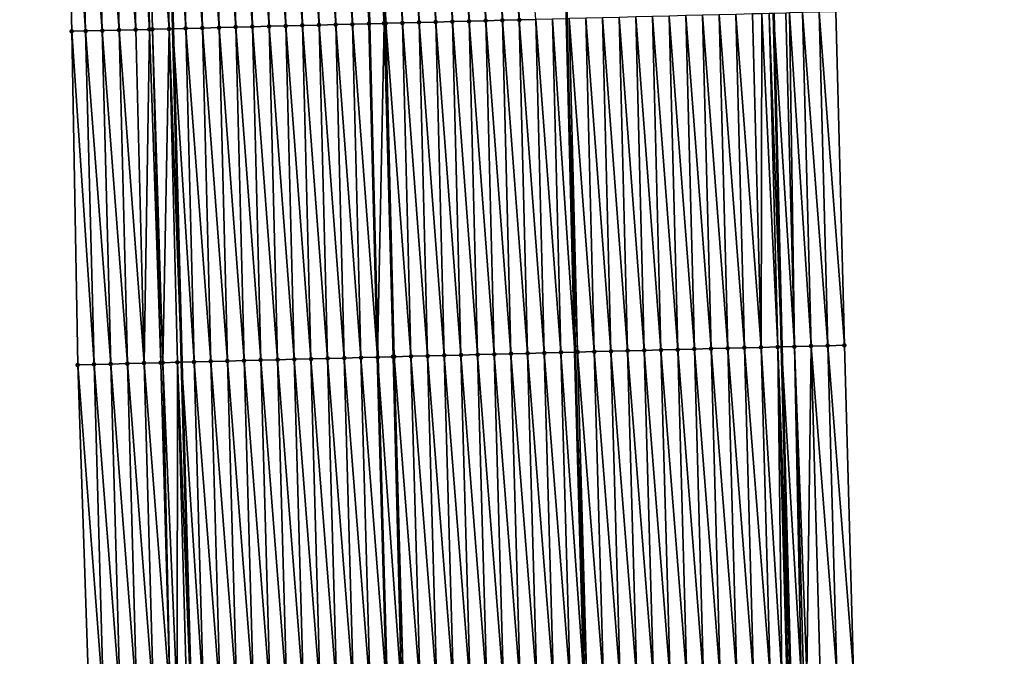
# Model space of a CAD drawing. Header units: feet. Extents: x 2010743 to 2022806, y 818705 to 837694.
# Tile 288 of 531: x 2011480 to 2011539, y 828096 to 828134. Entities that reach past the tile are written whole.
import ezdxf

# ---------------------------------------------------------------- set-up
doc = ezdxf.new("R2010")
doc.units = ezdxf.units.FT
doc.header["$MEASUREMENT"] = 0
for name, color, linetype, lineweight in [('EP_Travel Lane', 172, 'Continuous', 53), ('Road Shots', 141, 'Continuous', 100), ('STRIPING', 60, 'Continuous', 53)]:
    doc.layers.add(name, color=color, linetype=linetype, lineweight=lineweight)
doc.layers.add('I-77-MM17-21_NB-Surface-Border', color=7, linetype='Continuous')
doc.layers.add('I-77-MM17-21_NB-Surface-TIN', color=7, linetype='Continuous')

msp = doc.modelspace()

# ---------------------------------------------------------------- linework, layer by layer
at = {"layer": 'EP_Travel Lane'}
for points in [[(2011486.258, 828373.665, 312.894), (2011486.466, 828353.667, 312.74), (2011486.673, 828333.668, 312.577), (2011486.881, 828313.67, 312.427), (2011487.089, 828293.672, 312.254), (2011487.297, 828273.673, 312.113), (2011487.505, 828253.675, 311.976), (2011487.71, 828233.65, 311.845), (2011487.88, 828213.717, 311.699), (2011488.031, 828193.718, 311.549), (2011488.247, 828173.476, 311.418), (2011488.753, 828153.483, 311.251), (2011489.258, 828133.49, 311.109), (2011489.764, 828113.496, 310.961), (2011490.326, 828093.321, 310.815), (2011491.101, 828073.336, 310.672), (2011491.877, 828053.352, 310.552), (2011492.652, 828033.367, 310.412), (2011493.487, 828013.194, 310.299), (2011494.54, 827993.222, 310.143), (2011495.593, 827973.25, 310.003), (2011496.646, 827953.278, 309.945), (2011497.764, 827933.119, 309.843), (2011499.094, 827913.164, 309.702)], [(2011525.261, 828134.41, 310.042), (2011525.741, 828114.417, 309.816), (2011526.267, 828094.722, 309.593), (2011527.038, 828074.738, 309.402), (2011527.809, 828054.754, 309.174), (2011528.58, 828034.77, 308.98), (2011529.401, 828015.096, 308.876), (2011530.454, 827995.124, 308.751), (2011531.507, 827975.152, 308.634), (2011532.56, 827955.18, 308.492), (2011533.647, 827935.518, 308.405), (2011534.951, 827915.561, 308.288), (2011536.255, 827895.604, 308.187)]]:
    msp.add_polyline3d(points, dxfattribs=at)
at = {"layer": 'I-77-MM17-21_NB-Surface-Border', "color": 3, "linetype": 'Continuous', "lineweight": -3}
for points in [[(2011494.249, 827912.84, 309.86), (2011492.863, 827932.791, 310), (2011491.32, 827952.996, 310.145), (2011490.004, 827972.954, 310.249), (2011488.719, 827992.914, 310.367), (2011487.565, 828012.88, 310.586), (2011486.41, 828033.124, 310.638), (2011485.592, 828053.107, 310.744), (2011484.858, 828073.093, 310.846), (2011484.23, 828093.084, 310.954), (2011483.551, 828113.338, 311.091), (2011483.185, 828133.335, 311.239), (2011482.681, 828153.328, 311.397), (2011482.208, 828173.322, 311.55), (2011481.556, 828193.668, 311.693), (2011481.158, 828213.666, 311.836), (2011480.845, 828233.565, 311.969), (2011480.511, 828253.601, 312.102), (2011480.273, 828273.599, 312.238), (2011480.151, 828293.599, 312.367), (2011480.067, 828313.599, 312.493), (2011480.24, 828333.601, 312.654), (2011480.279, 828353.602, 312.776), (2011480.971, 828373.61, 312.926)], [(2011529.007, 828134.505, 309.925), (2011529.513, 828114.513, 309.694), (2011530.057, 828094.87, 309.48), (2011531.831, 828074.925, 309.245), (2011532.605, 828054.941, 309.02), (2011533.379, 828034.957, 308.839), (2011534.191, 828015.349, 308.718), (2011535.244, 827995.377, 308.587), (2011536.297, 827975.405, 308.459), (2011537.349, 827955.433, 308.325), (2011537.437, 827935.772, 308.273), (2011538.767, 827915.816, 308.154), (2011539.099, 827895.794, 308.077)]]:
    msp.add_polyline3d(points, dxfattribs=at)
at = {"layer": 'I-77-MM17-21_NB-Surface-TIN', "color": 128, "linetype": 'Continuous', "lineweight": -3}
for points in [[(2011506.014, 828133.918, 310.636), (2011505.509, 828153.91, 310.817), (2011504.509, 828153.885, 310.84)], [(2011507.014, 828133.943, 310.61), (2011506.508, 828153.936, 310.794), (2011505.509, 828153.91, 310.817)], [(2011506.014, 828133.918, 310.636), (2011507.014, 828133.943, 310.61), (2011505.509, 828153.91, 310.817)], [(2011508.014, 828133.969, 310.577), (2011507.508, 828153.961, 310.767), (2011506.508, 828153.936, 310.794)], [(2011507.014, 828133.943, 310.61), (2011508.014, 828133.969, 310.577), (2011506.508, 828153.936, 310.794)], [(2011509.013, 828133.994, 310.546), (2011508.508, 828153.987, 310.74), (2011507.508, 828153.961, 310.767)], [(2011508.014, 828133.969, 310.577), (2011509.013, 828133.994, 310.546), (2011507.508, 828153.961, 310.767)], [(2011510.013, 828134.02, 310.517), (2011509.507, 828154.012, 310.714), (2011508.508, 828153.987, 310.74)], [(2011509.013, 828133.994, 310.546), (2011510.013, 828134.02, 310.517), (2011508.508, 828153.987, 310.74)], [(2011510.013, 828134.02, 310.517), (2011511.013, 828134.045, 310.49), (2011509.507, 828154.012, 310.714)], [(2011484.022, 828133.356, 311.225), (2011483.516, 828153.349, 311.383), (2011482.681, 828153.328, 311.397)], [(2011483.185, 828133.335, 311.239), (2011484.022, 828133.356, 311.225), (2011482.681, 828153.328, 311.397)], [(2011485.021, 828133.381, 311.207), (2011484.515, 828153.374, 311.367), (2011483.516, 828153.349, 311.383)], [(2011484.022, 828133.356, 311.225), (2011485.021, 828133.381, 311.207), (2011483.516, 828153.349, 311.383)], [(2011486.021, 828133.407, 311.193), (2011485.515, 828153.4, 311.352), (2011484.515, 828153.374, 311.367)], [(2011485.021, 828133.381, 311.207), (2011486.021, 828133.407, 311.193), (2011484.515, 828153.374, 311.367)], [(2011487.021, 828133.432, 311.17), (2011486.515, 828153.425, 311.327), (2011485.515, 828153.4, 311.352)], [(2011486.021, 828133.407, 311.193), (2011487.021, 828133.432, 311.17), (2011485.515, 828153.4, 311.352)], [(2011487.848, 828133.453, 311.154), (2011487.514, 828153.451, 311.3), (2011486.515, 828153.425, 311.327)], [(2011487.021, 828133.432, 311.17), (2011487.848, 828133.453, 311.154), (2011486.515, 828153.425, 311.327)], [(2011489.02, 828133.483, 311.118), (2011488.514, 828153.477, 311.258), (2011487.514, 828153.451, 311.3)], [(2011487.848, 828133.453, 311.154), (2011488.02, 828133.458, 311.151), (2011487.514, 828153.451, 311.3)], [(2011488.02, 828133.458, 311.151), (2011489.02, 828133.483, 311.118), (2011487.514, 828153.451, 311.3)], [(2011488.514, 828153.477, 311.258), (2011489.258, 828133.49, 311.109), (2011488.753, 828153.483, 311.251)], [(2011489.02, 828133.483, 311.118), (2011489.258, 828133.49, 311.109), (2011488.514, 828153.477, 311.258)], [(2011490.02, 828133.509, 311.08), (2011489.514, 828153.502, 311.229), (2011488.753, 828153.483, 311.251)], [(2011490.02, 828133.509, 311.08), (2011488.753, 828153.483, 311.251), (2011489.258, 828133.49, 311.109)], [(2011491.019, 828133.534, 311.061), (2011490.514, 828153.528, 311.206), (2011489.514, 828153.502, 311.229)], [(2011490.02, 828133.509, 311.08), (2011491.019, 828133.534, 311.061), (2011489.514, 828153.502, 311.229)], [(2011492.019, 828133.56, 311.035), (2011491.513, 828153.553, 311.182), (2011490.514, 828153.528, 311.206)], [(2011491.019, 828133.534, 311.061), (2011492.019, 828133.56, 311.035), (2011490.514, 828153.528, 311.206)], [(2011493.019, 828133.586, 311.007), (2011492.513, 828153.579, 311.159), (2011491.513, 828153.553, 311.182)], [(2011492.019, 828133.56, 311.035), (2011493.019, 828133.586, 311.007), (2011491.513, 828153.553, 311.182)], [(2011494.018, 828133.611, 310.983), (2011493.513, 828153.604, 311.139), (2011492.513, 828153.579, 311.159)], [(2011493.019, 828133.586, 311.007), (2011494.018, 828133.611, 310.983), (2011492.513, 828153.579, 311.159)], [(2011495.018, 828133.637, 310.959), (2011494.512, 828153.63, 311.114), (2011493.513, 828153.604, 311.139)], [(2011494.018, 828133.611, 310.983), (2011495.018, 828133.637, 310.959), (2011493.513, 828153.604, 311.139)], [(2011496.018, 828133.662, 310.933), (2011495.512, 828153.655, 311.09), (2011494.512, 828153.63, 311.114)], [(2011495.018, 828133.637, 310.959), (2011496.018, 828133.662, 310.933), (2011494.512, 828153.63, 311.114)], [(2011497.017, 828133.688, 310.905), (2011496.512, 828153.681, 311.065), (2011495.512, 828153.655, 311.09)], [(2011496.018, 828133.662, 310.933), (2011497.017, 828133.688, 310.905), (2011495.512, 828153.655, 311.09)], [(2011498.017, 828133.713, 310.876), (2011497.511, 828153.706, 311.039), (2011496.512, 828153.681, 311.065)], [(2011497.017, 828133.688, 310.905), (2011498.017, 828133.713, 310.876), (2011496.512, 828153.681, 311.065)], [(2011499.017, 828133.739, 310.847), (2011498.511, 828153.732, 311.014), (2011497.511, 828153.706, 311.039)], [(2011498.017, 828133.713, 310.876), (2011499.017, 828133.739, 310.847), (2011497.511, 828153.706, 311.039)], [(2011500.016, 828133.764, 310.816), (2011499.511, 828153.757, 310.99), (2011498.511, 828153.732, 311.014)], [(2011499.017, 828133.739, 310.847), (2011500.016, 828133.764, 310.816), (2011498.511, 828153.732, 311.014)], [(2011499.511, 828153.757, 310.99), (2011501.016, 828133.79, 310.788), (2011500.51, 828153.783, 310.968)], [(2011500.016, 828133.764, 310.816), (2011501.016, 828133.79, 310.788), (2011499.511, 828153.757, 310.99)], [(2011501.913, 828133.813, 310.765), (2011501.51, 828153.808, 310.942), (2011500.51, 828153.783, 310.968)], [(2011501.913, 828133.813, 310.765), (2011500.51, 828153.783, 310.968), (2011501.016, 828133.79, 310.788)], [(2011503.015, 828133.841, 310.728), (2011502.51, 828153.834, 310.905), (2011501.51, 828153.808, 310.942)], [(2011501.913, 828133.813, 310.765), (2011502.016, 828133.815, 310.762), (2011501.51, 828153.808, 310.942)], [(2011502.016, 828133.815, 310.762), (2011503.015, 828133.841, 310.728), (2011501.51, 828153.808, 310.942)], [(2011504.015, 828133.866, 310.693), (2011503.509, 828153.859, 310.869), (2011502.51, 828153.834, 310.905)], [(2011503.015, 828133.841, 310.728), (2011504.015, 828133.866, 310.693), (2011502.51, 828153.834, 310.905)], [(2011505.015, 828133.892, 310.661), (2011504.509, 828153.885, 310.84), (2011503.509, 828153.859, 310.869)], [(2011504.015, 828133.866, 310.693), (2011505.015, 828133.892, 310.661), (2011503.509, 828153.859, 310.869)], [(2011505.015, 828133.892, 310.661), (2011506.014, 828133.918, 310.636), (2011504.509, 828153.885, 310.84)], [(2011526.514, 828114.436, 309.796), (2011526.008, 828134.429, 310.024), (2011525.261, 828134.41, 310.042)], [(2011526.514, 828114.436, 309.796), (2011526.215, 828134.434, 310.02), (2011526.008, 828134.429, 310.024)], [(2011527.513, 828114.462, 309.764), (2011527.008, 828134.454, 310), (2011526.215, 828134.434, 310.02)], [(2011526.514, 828114.436, 309.796), (2011527.513, 828114.462, 309.764), (2011526.215, 828134.434, 310.02)], [(2011528.513, 828114.487, 309.728), (2011528.007, 828134.48, 309.964), (2011527.008, 828134.454, 310)], [(2011527.513, 828114.462, 309.764), (2011528.513, 828114.487, 309.728), (2011527.008, 828134.454, 310)], [(2011529.513, 828114.513, 309.694), (2011529.007, 828134.505, 309.925), (2011528.007, 828134.48, 309.964)], [(2011528.513, 828114.487, 309.728), (2011529.513, 828114.513, 309.694), (2011528.007, 828134.48, 309.964)], [(2011503.521, 828113.848, 310.557), (2011503.015, 828133.841, 310.728), (2011502.016, 828133.815, 310.762)], [(2011504.521, 828113.874, 310.52), (2011504.015, 828133.866, 310.693), (2011503.015, 828133.841, 310.728)], [(2011503.521, 828113.848, 310.557), (2011504.521, 828113.874, 310.52), (2011503.015, 828133.841, 310.728)], [(2011505.521, 828113.899, 310.488), (2011505.015, 828133.892, 310.661), (2011504.015, 828133.866, 310.693)], [(2011504.521, 828113.874, 310.52), (2011505.521, 828113.899, 310.488), (2011504.015, 828133.866, 310.693)], [(2011506.52, 828113.925, 310.457), (2011506.014, 828133.918, 310.636), (2011505.015, 828133.892, 310.661)], [(2011505.521, 828113.899, 310.488), (2011506.52, 828113.925, 310.457), (2011505.015, 828133.892, 310.661)], [(2011507.52, 828113.95, 310.428), (2011507.014, 828133.943, 310.61), (2011506.014, 828133.918, 310.636)], [(2011506.52, 828113.925, 310.457), (2011507.52, 828113.95, 310.428), (2011506.014, 828133.918, 310.636)], [(2011508.52, 828113.976, 310.393), (2011508.014, 828133.969, 310.577), (2011507.014, 828133.943, 310.61)], [(2011507.52, 828113.95, 310.428), (2011508.52, 828113.976, 310.393), (2011507.014, 828133.943, 310.61)], [(2011509.519, 828114.001, 310.359), (2011509.013, 828133.994, 310.546), (2011508.014, 828133.969, 310.577)], [(2011508.52, 828113.976, 310.393), (2011509.519, 828114.001, 310.359), (2011508.014, 828133.969, 310.577)], [(2011510.519, 828114.027, 310.327), (2011510.013, 828134.02, 310.517), (2011509.013, 828133.994, 310.546)], [(2011509.519, 828114.001, 310.359), (2011510.519, 828114.027, 310.327), (2011509.013, 828133.994, 310.546)], [(2011511.519, 828114.053, 310.296), (2011511.013, 828134.045, 310.49), (2011510.013, 828134.02, 310.517)], [(2011510.519, 828114.027, 310.327), (2011511.519, 828114.053, 310.296), (2011510.013, 828134.02, 310.517)], [(2011512.518, 828114.078, 310.268), (2011512.012, 828134.071, 310.463), (2011511.013, 828134.045, 310.49)], [(2011511.519, 828114.053, 310.296), (2011512.518, 828114.078, 310.268), (2011511.013, 828134.045, 310.49)], [(2011512.012, 828134.071, 310.463), (2011513.36, 828114.1, 310.239), (2011512.854, 828134.092, 310.435)], [(2011512.518, 828114.078, 310.268), (2011513.36, 828114.1, 310.239), (2011512.012, 828134.071, 310.463)], [(2011513.518, 828114.104, 310.234), (2011513.012, 828134.096, 310.43), (2011512.854, 828134.092, 310.435)], [(2011513.518, 828114.104, 310.234), (2011512.854, 828134.092, 310.435), (2011513.36, 828114.1, 310.239)], [(2011514.518, 828114.129, 310.201), (2011514.012, 828134.122, 310.399), (2011513.012, 828134.096, 310.43)], [(2011513.518, 828114.104, 310.234), (2011514.518, 828114.129, 310.201), (2011513.012, 828134.096, 310.43)], [(2011515.517, 828114.155, 310.157), (2011515.012, 828134.148, 310.364), (2011514.012, 828134.122, 310.399)], [(2011514.518, 828114.129, 310.201), (2011515.517, 828114.155, 310.157), (2011514.012, 828134.122, 310.399)], [(2011516.517, 828114.181, 310.116), (2011516.011, 828134.173, 310.328), (2011515.012, 828134.148, 310.364)], [(2011515.517, 828114.155, 310.157), (2011516.517, 828114.181, 310.116), (2011515.012, 828134.148, 310.364)], [(2011517.517, 828114.206, 310.082), (2011517.011, 828134.199, 310.295), (2011516.011, 828134.173, 310.328)], [(2011516.517, 828114.181, 310.116), (2011517.517, 828114.206, 310.082), (2011516.011, 828134.173, 310.328)], [(2011518.516, 828114.232, 310.049), (2011518.011, 828134.224, 310.263), (2011517.011, 828134.199, 310.295)], [(2011517.517, 828114.206, 310.082), (2011518.516, 828114.232, 310.049), (2011517.011, 828134.199, 310.295)], [(2011519.516, 828114.257, 310.022), (2011519.01, 828134.25, 310.235), (2011518.011, 828134.224, 310.263)], [(2011518.516, 828114.232, 310.049), (2011519.516, 828114.257, 310.022), (2011518.011, 828134.224, 310.263)], [(2011520.516, 828114.283, 309.994), (2011520.01, 828134.275, 310.208), (2011519.01, 828134.25, 310.235)], [(2011519.516, 828114.257, 310.022), (2011520.516, 828114.283, 309.994), (2011519.01, 828134.25, 310.235)], [(2011521.515, 828114.308, 309.962), (2011521.01, 828134.301, 310.18), (2011520.01, 828134.275, 310.208)], [(2011520.516, 828114.283, 309.994), (2011521.515, 828114.308, 309.962), (2011520.01, 828134.275, 310.208)], [(2011522.515, 828114.334, 309.928), (2011522.009, 828134.326, 310.15), (2011521.01, 828134.301, 310.18)], [(2011521.515, 828114.308, 309.962), (2011522.515, 828114.334, 309.928), (2011521.01, 828134.301, 310.18)], [(2011523.515, 828114.36, 309.895), (2011523.009, 828134.352, 310.119), (2011522.009, 828134.326, 310.15)], [(2011522.515, 828114.334, 309.928), (2011523.515, 828114.36, 309.895), (2011522.009, 828134.326, 310.15)], [(2011524.514, 828114.385, 309.859), (2011524.009, 828134.378, 310.086), (2011523.009, 828134.352, 310.119)], [(2011523.515, 828114.36, 309.895), (2011524.514, 828114.385, 309.859), (2011523.009, 828134.352, 310.119)], [(2011524.514, 828114.385, 309.859), (2011524.563, 828134.392, 310.064), (2011524.009, 828134.378, 310.086)], [(2011524.514, 828114.385, 309.859), (2011525.514, 828114.411, 309.822), (2011524.563, 828134.392, 310.064)], [(2011525.514, 828114.411, 309.822), (2011525.008, 828134.403, 310.048), (2011524.563, 828134.392, 310.064)], [(2011525.008, 828134.403, 310.048), (2011525.741, 828114.417, 309.816), (2011525.261, 828134.41, 310.042)], [(2011525.514, 828114.411, 309.822), (2011525.741, 828114.417, 309.816), (2011525.008, 828134.403, 310.048)], [(2011526.514, 828114.436, 309.796), (2011525.261, 828134.41, 310.042), (2011525.741, 828114.417, 309.816)], [(2011484.527, 828113.363, 311.071), (2011484.022, 828133.356, 311.225), (2011483.185, 828133.335, 311.239)], [(2011483.551, 828113.338, 311.091), (2011484.527, 828113.363, 311.071), (2011483.185, 828133.335, 311.239)], [(2011485.527, 828113.388, 311.055), (2011485.021, 828133.381, 311.207), (2011484.022, 828133.356, 311.225)], [(2011484.527, 828113.363, 311.071), (2011485.527, 828113.388, 311.055), (2011484.022, 828133.356, 311.225)], [(2011486.527, 828113.414, 311.042), (2011486.021, 828133.407, 311.193), (2011485.021, 828133.381, 311.207)], [(2011485.527, 828113.388, 311.055), (2011486.527, 828113.414, 311.042), (2011485.021, 828133.381, 311.207)], [(2011487.526, 828113.439, 311.017), (2011487.021, 828133.432, 311.17), (2011486.021, 828133.407, 311.193)], [(2011486.527, 828113.414, 311.042), (2011487.526, 828113.439, 311.017), (2011486.021, 828133.407, 311.193)], [(2011487.526, 828113.439, 311.017), (2011487.848, 828133.453, 311.154), (2011487.021, 828133.432, 311.17)], [(2011487.526, 828113.439, 311.017), (2011488.526, 828113.465, 310.996), (2011487.848, 828133.453, 311.154)], [(2011488.526, 828113.465, 310.996), (2011488.02, 828133.458, 311.151), (2011487.848, 828133.453, 311.154)], [(2011488.644, 828113.468, 310.994), (2011489.02, 828133.483, 311.118), (2011488.02, 828133.458, 311.151)], [(2011488.526, 828113.465, 310.996), (2011488.644, 828113.468, 310.994), (2011488.02, 828133.458, 311.151)], [(2011488.644, 828113.468, 310.994), (2011489.526, 828113.49, 310.969), (2011489.02, 828133.483, 311.118)], [(2011489.02, 828133.483, 311.118), (2011489.764, 828113.496, 310.961), (2011489.258, 828133.49, 311.109)], [(2011489.526, 828113.49, 310.969), (2011489.764, 828113.496, 310.961), (2011489.02, 828133.483, 311.118)], [(2011490.526, 828113.516, 310.937), (2011490.02, 828133.509, 311.08), (2011489.258, 828133.49, 311.109)], [(2011490.526, 828113.516, 310.937), (2011489.258, 828133.49, 311.109), (2011489.764, 828113.496, 310.961)], [(2011491.525, 828113.541, 310.913), (2011491.019, 828133.534, 311.061), (2011490.02, 828133.509, 311.08)], [(2011490.526, 828113.516, 310.937), (2011491.525, 828113.541, 310.913), (2011490.02, 828133.509, 311.08)], [(2011492.525, 828113.567, 310.884), (2011492.019, 828133.56, 311.035), (2011491.019, 828133.534, 311.061)], [(2011491.525, 828113.541, 310.913), (2011492.525, 828113.567, 310.884), (2011491.019, 828133.534, 311.061)], [(2011493.525, 828113.592, 310.856), (2011493.019, 828133.586, 311.007), (2011492.019, 828133.56, 311.035)], [(2011492.525, 828113.567, 310.884), (2011493.525, 828113.592, 310.856), (2011492.019, 828133.56, 311.035)], [(2011494.524, 828113.618, 310.831), (2011494.018, 828133.611, 310.983), (2011493.019, 828133.586, 311.007)], [(2011493.525, 828113.592, 310.856), (2011494.524, 828113.618, 310.831), (2011493.019, 828133.586, 311.007)], [(2011495.524, 828113.644, 310.803), (2011495.018, 828133.637, 310.959), (2011494.018, 828133.611, 310.983)], [(2011494.524, 828113.618, 310.831), (2011495.524, 828113.644, 310.803), (2011494.018, 828133.611, 310.983)], [(2011496.524, 828113.669, 310.773), (2011496.018, 828133.662, 310.933), (2011495.018, 828133.637, 310.959)], [(2011495.524, 828113.644, 310.803), (2011496.524, 828113.669, 310.773), (2011495.018, 828133.637, 310.959)], [(2011497.523, 828113.695, 310.742), (2011497.017, 828133.688, 310.905), (2011496.018, 828133.662, 310.933)], [(2011496.524, 828113.669, 310.773), (2011497.523, 828113.695, 310.742), (2011496.018, 828133.662, 310.933)], [(2011498.523, 828113.72, 310.709), (2011498.017, 828133.713, 310.876), (2011497.017, 828133.688, 310.905)], [(2011497.523, 828113.695, 310.742), (2011498.523, 828113.72, 310.709), (2011497.017, 828133.688, 310.905)], [(2011499.523, 828113.746, 310.678), (2011499.017, 828133.739, 310.847), (2011498.017, 828133.713, 310.876)], [(2011498.523, 828113.72, 310.709), (2011499.523, 828113.746, 310.678), (2011498.017, 828133.713, 310.876)], [(2011500.522, 828113.771, 310.65), (2011500.016, 828133.764, 310.816), (2011499.017, 828133.739, 310.847)], [(2011499.523, 828113.746, 310.678), (2011500.522, 828113.771, 310.65), (2011499.017, 828133.739, 310.847)], [(2011500.016, 828133.764, 310.816), (2011501.522, 828113.797, 310.625), (2011501.016, 828133.79, 310.788)], [(2011500.522, 828113.771, 310.65), (2011501.522, 828113.797, 310.625), (2011500.016, 828133.764, 310.816)], [(2011501.913, 828133.813, 310.765), (2011501.016, 828133.79, 310.788), (2011501.522, 828113.797, 310.625)], [(2011502.449, 828113.821, 310.598), (2011501.913, 828133.813, 310.765), (2011501.522, 828113.797, 310.625)], [(2011502.449, 828113.821, 310.598), (2011502.016, 828133.815, 310.762), (2011501.913, 828133.813, 310.765)], [(2011502.449, 828113.821, 310.598), (2011502.522, 828113.822, 310.595), (2011502.016, 828133.815, 310.762)], [(2011502.522, 828113.822, 310.595), (2011503.521, 828113.848, 310.557), (2011502.016, 828133.815, 310.762)], [(2011524.062, 828094.636, 309.683), (2011523.515, 828114.36, 309.895), (2011522.515, 828114.334, 309.928)], [(2011525.061, 828094.675, 309.647), (2011524.514, 828114.385, 309.859), (2011523.515, 828114.36, 309.895)], [(2011524.062, 828094.636, 309.683), (2011525.061, 828094.675, 309.647), (2011523.515, 828114.36, 309.895)], [(2011525.758, 828094.702, 309.615), (2011525.514, 828114.411, 309.822), (2011524.514, 828114.385, 309.859)], [(2011525.061, 828094.675, 309.647), (2011525.758, 828094.702, 309.615), (2011524.514, 828114.385, 309.859)], [(2011525.514, 828114.411, 309.822), (2011526.267, 828094.722, 309.593), (2011525.741, 828114.417, 309.816)], [(2011526.142, 828094.717, 309.596), (2011526.267, 828094.722, 309.593), (2011525.514, 828114.411, 309.822)], [(2011525.758, 828094.702, 309.615), (2011526.06, 828094.714, 309.6), (2011525.514, 828114.411, 309.822)], [(2011526.06, 828094.714, 309.6), (2011526.142, 828094.717, 309.596), (2011525.514, 828114.411, 309.822)], [(2011526.917, 828094.747, 309.573), (2011526.514, 828114.436, 309.796), (2011525.741, 828114.417, 309.816)], [(2011526.917, 828094.747, 309.573), (2011525.741, 828114.417, 309.816), (2011526.267, 828094.722, 309.593)], [(2011527.262, 828094.761, 309.571), (2011527.513, 828114.462, 309.764), (2011526.514, 828114.436, 309.796)], [(2011526.917, 828094.747, 309.573), (2011527.06, 828094.753, 309.573), (2011526.514, 828114.436, 309.796)], [(2011527.06, 828094.753, 309.573), (2011527.262, 828094.761, 309.571), (2011526.514, 828114.436, 309.796)], [(2011527.262, 828094.761, 309.571), (2011528.059, 828094.792, 309.546), (2011527.513, 828114.462, 309.764)], [(2011529.058, 828094.831, 309.512), (2011528.513, 828114.487, 309.728), (2011527.513, 828114.462, 309.764)], [(2011528.059, 828094.792, 309.546), (2011529.058, 828094.831, 309.512), (2011527.513, 828114.462, 309.764)], [(2011530.057, 828094.87, 309.48), (2011529.513, 828114.513, 309.694), (2011528.513, 828114.487, 309.728)], [(2011529.058, 828094.831, 309.512), (2011530.057, 828094.87, 309.48), (2011528.513, 828114.487, 309.728)], [(2011501.079, 828093.74, 310.482), (2011500.522, 828113.771, 310.65), (2011499.523, 828113.746, 310.678)], [(2011500.522, 828113.771, 310.65), (2011502.079, 828093.779, 310.448), (2011501.522, 828113.797, 310.625)], [(2011501.079, 828093.74, 310.482), (2011502.079, 828093.779, 310.448), (2011500.522, 828113.771, 310.65)], [(2011502.954, 828093.813, 310.424), (2011502.449, 828113.821, 310.598), (2011501.522, 828113.797, 310.625)], [(2011502.954, 828093.813, 310.424), (2011501.522, 828113.797, 310.625), (2011502.079, 828093.779, 310.448)], [(2011503.078, 828093.818, 310.42), (2011502.522, 828113.822, 310.595), (2011502.449, 828113.821, 310.598)], [(2011502.954, 828093.813, 310.424), (2011503.078, 828093.818, 310.42), (2011502.449, 828113.821, 310.598)], [(2011504.077, 828093.857, 310.376), (2011503.521, 828113.848, 310.557), (2011502.522, 828113.822, 310.595)], [(2011503.078, 828093.818, 310.42), (2011504.077, 828093.857, 310.376), (2011502.522, 828113.822, 310.595)], [(2011505.076, 828093.896, 310.338), (2011504.521, 828113.874, 310.52), (2011503.521, 828113.848, 310.557)], [(2011504.077, 828093.857, 310.376), (2011505.076, 828093.896, 310.338), (2011503.521, 828113.848, 310.557)], [(2011506.076, 828093.935, 310.305), (2011505.521, 828113.899, 310.488), (2011504.521, 828113.874, 310.52)], [(2011505.076, 828093.896, 310.338), (2011506.076, 828093.935, 310.305), (2011504.521, 828113.874, 310.52)], [(2011507.075, 828093.974, 310.268), (2011506.52, 828113.925, 310.457), (2011505.521, 828113.899, 310.488)], [(2011506.076, 828093.935, 310.305), (2011507.075, 828093.974, 310.268), (2011505.521, 828113.899, 310.488)], [(2011508.074, 828094.013, 310.237), (2011507.52, 828113.95, 310.428), (2011506.52, 828113.925, 310.457)], [(2011507.075, 828093.974, 310.268), (2011508.074, 828094.013, 310.237), (2011506.52, 828113.925, 310.457)], [(2011509.073, 828094.052, 310.199), (2011508.52, 828113.976, 310.393), (2011507.52, 828113.95, 310.428)], [(2011508.074, 828094.013, 310.237), (2011509.073, 828094.052, 310.199), (2011507.52, 828113.95, 310.428)], [(2011510.073, 828094.091, 310.164), (2011509.519, 828114.001, 310.359), (2011508.52, 828113.976, 310.393)], [(2011509.073, 828094.052, 310.199), (2011510.073, 828094.091, 310.164), (2011508.52, 828113.976, 310.393)], [(2011511.072, 828094.13, 310.132), (2011510.519, 828114.027, 310.327), (2011509.519, 828114.001, 310.359)], [(2011510.073, 828094.091, 310.164), (2011511.072, 828094.13, 310.132), (2011509.519, 828114.001, 310.359)], [(2011512.071, 828094.168, 310.102), (2011511.519, 828114.053, 310.296), (2011510.519, 828114.027, 310.327)], [(2011511.072, 828094.13, 310.132), (2011512.071, 828094.168, 310.102), (2011510.519, 828114.027, 310.327)], [(2011513.07, 828094.207, 310.079), (2011512.518, 828114.078, 310.268), (2011511.519, 828114.053, 310.296)], [(2011512.071, 828094.168, 310.102), (2011513.07, 828094.207, 310.079), (2011511.519, 828114.053, 310.296)], [(2011512.518, 828114.078, 310.268), (2011513.912, 828094.24, 310.043), (2011513.36, 828114.1, 310.239)], [(2011513.07, 828094.207, 310.079), (2011513.912, 828094.24, 310.043), (2011512.518, 828114.078, 310.268)], [(2011514.07, 828094.246, 310.036), (2011513.518, 828114.104, 310.234), (2011513.36, 828114.1, 310.239)], [(2011514.07, 828094.246, 310.036), (2011513.36, 828114.1, 310.239), (2011513.912, 828094.24, 310.043)], [(2011515.069, 828094.285, 309.999), (2011514.518, 828114.129, 310.201), (2011513.518, 828114.104, 310.234)], [(2011514.07, 828094.246, 310.036), (2011515.069, 828094.285, 309.999), (2011513.518, 828114.104, 310.234)], [(2011516.068, 828094.324, 309.957), (2011515.517, 828114.155, 310.157), (2011514.518, 828114.129, 310.201)], [(2011515.069, 828094.285, 309.999), (2011516.068, 828094.324, 309.957), (2011514.518, 828114.129, 310.201)], [(2011517.067, 828094.363, 309.92), (2011516.517, 828114.181, 310.116), (2011515.517, 828114.155, 310.157)], [(2011516.068, 828094.324, 309.957), (2011517.067, 828094.363, 309.92), (2011515.517, 828114.155, 310.157)], [(2011518.067, 828094.402, 309.886), (2011517.517, 828114.206, 310.082), (2011516.517, 828114.181, 310.116)], [(2011517.067, 828094.363, 309.92), (2011518.067, 828094.402, 309.886), (2011516.517, 828114.181, 310.116)], [(2011519.066, 828094.441, 309.849), (2011518.516, 828114.232, 310.049), (2011517.517, 828114.206, 310.082)], [(2011518.067, 828094.402, 309.886), (2011519.066, 828094.441, 309.849), (2011517.517, 828114.206, 310.082)], [(2011520.065, 828094.48, 309.818), (2011519.516, 828114.257, 310.022), (2011518.516, 828114.232, 310.049)], [(2011519.066, 828094.441, 309.849), (2011520.065, 828094.48, 309.818), (2011518.516, 828114.232, 310.049)], [(2011521.064, 828094.519, 309.788), (2011520.516, 828114.283, 309.994), (2011519.516, 828114.257, 310.022)], [(2011520.065, 828094.48, 309.818), (2011521.064, 828094.519, 309.788), (2011519.516, 828114.257, 310.022)], [(2011522.063, 828094.558, 309.755), (2011521.515, 828114.308, 309.962), (2011520.516, 828114.283, 309.994)], [(2011521.064, 828094.519, 309.788), (2011522.063, 828094.558, 309.755), (2011520.516, 828114.283, 309.994)], [(2011523.063, 828094.597, 309.719), (2011522.515, 828114.334, 309.928), (2011521.515, 828114.308, 309.962)], [(2011522.063, 828094.558, 309.755), (2011523.063, 828094.597, 309.719), (2011521.515, 828114.308, 309.962)], [(2011523.063, 828094.597, 309.719), (2011524.062, 828094.636, 309.683), (2011522.515, 828114.334, 309.928)], [(2011485.092, 828093.117, 310.936), (2011484.527, 828113.363, 311.071), (2011483.551, 828113.338, 311.091)], [(2011484.23, 828093.084, 310.954), (2011485.092, 828093.117, 310.936), (2011483.551, 828113.338, 311.091)], [(2011486.091, 828093.156, 310.916), (2011485.527, 828113.388, 311.055), (2011484.527, 828113.363, 311.071)], [(2011485.092, 828093.117, 310.936), (2011486.091, 828093.156, 310.916), (2011484.527, 828113.363, 311.071)], [(2011487.09, 828093.195, 310.899), (2011486.527, 828113.414, 311.042), (2011485.527, 828113.388, 311.055)], [(2011486.091, 828093.156, 310.916), (2011487.09, 828093.195, 310.899), (2011485.527, 828113.388, 311.055)], [(2011488.089, 828093.234, 310.863), (2011487.526, 828113.439, 311.017), (2011486.527, 828113.414, 311.042)], [(2011487.09, 828093.195, 310.899), (2011488.089, 828093.234, 310.863), (2011486.527, 828113.414, 311.042)], [(2011489.089, 828093.273, 310.843), (2011488.526, 828113.465, 310.996), (2011487.526, 828113.439, 311.017)], [(2011488.089, 828093.234, 310.863), (2011489.089, 828093.273, 310.843), (2011487.526, 828113.439, 311.017)], [(2011489.089, 828093.273, 310.843), (2011488.644, 828113.468, 310.994), (2011488.526, 828113.465, 310.996)], [(2011489.514, 828093.289, 310.844), (2011489.526, 828113.49, 310.969), (2011488.644, 828113.468, 310.994)], [(2011489.089, 828093.273, 310.843), (2011489.514, 828093.289, 310.844), (2011488.644, 828113.468, 310.994)], [(2011489.514, 828093.289, 310.844), (2011490.088, 828093.312, 310.823), (2011489.526, 828113.49, 310.969)], [(2011489.526, 828113.49, 310.969), (2011490.326, 828093.321, 310.815), (2011489.764, 828113.496, 310.961)], [(2011490.088, 828093.312, 310.823), (2011490.326, 828093.321, 310.815), (2011489.526, 828113.49, 310.969)], [(2011491.087, 828093.35, 310.79), (2011490.526, 828113.516, 310.937), (2011489.764, 828113.496, 310.961)], [(2011491.087, 828093.35, 310.79), (2011489.764, 828113.496, 310.961), (2011490.326, 828093.321, 310.815)], [(2011492.086, 828093.389, 310.764), (2011491.525, 828113.541, 310.913), (2011490.526, 828113.516, 310.937)], [(2011491.087, 828093.35, 310.79), (2011492.086, 828093.389, 310.764), (2011490.526, 828113.516, 310.937)], [(2011493.085, 828093.428, 310.731), (2011492.525, 828113.567, 310.884), (2011491.525, 828113.541, 310.913)], [(2011492.086, 828093.389, 310.764), (2011493.085, 828093.428, 310.731), (2011491.525, 828113.541, 310.913)], [(2011494.085, 828093.467, 310.701), (2011493.525, 828113.592, 310.856), (2011492.525, 828113.567, 310.884)], [(2011493.085, 828093.428, 310.731), (2011494.085, 828093.467, 310.701), (2011492.525, 828113.567, 310.884)], [(2011495.084, 828093.506, 310.672), (2011494.524, 828113.618, 310.831), (2011493.525, 828113.592, 310.856)], [(2011494.085, 828093.467, 310.701), (2011495.084, 828093.506, 310.672), (2011493.525, 828113.592, 310.856)], [(2011496.083, 828093.545, 310.646), (2011495.524, 828113.644, 310.803), (2011494.524, 828113.618, 310.831)], [(2011495.084, 828093.506, 310.672), (2011496.083, 828093.545, 310.646), (2011494.524, 828113.618, 310.831)], [(2011497.082, 828093.584, 310.609), (2011496.524, 828113.669, 310.773), (2011495.524, 828113.644, 310.803)], [(2011496.083, 828093.545, 310.646), (2011497.082, 828093.584, 310.609), (2011495.524, 828113.644, 310.803)], [(2011498.082, 828093.623, 310.578), (2011497.523, 828113.695, 310.742), (2011496.524, 828113.669, 310.773)], [(2011497.082, 828093.584, 310.609), (2011498.082, 828093.623, 310.578), (2011496.524, 828113.669, 310.773)], [(2011499.081, 828093.662, 310.545), (2011498.523, 828113.72, 310.709), (2011497.523, 828113.695, 310.742)], [(2011498.082, 828093.623, 310.578), (2011499.081, 828093.662, 310.545), (2011497.523, 828113.695, 310.742)], [(2011500.08, 828093.701, 310.513), (2011499.523, 828113.746, 310.678), (2011498.523, 828113.72, 310.709)], [(2011499.081, 828093.662, 310.545), (2011500.08, 828093.701, 310.513), (2011498.523, 828113.72, 310.709)], [(2011500.08, 828093.701, 310.513), (2011501.079, 828093.74, 310.482), (2011499.523, 828113.746, 310.678)]]:
    msp.add_3dface(points, dxfattribs=at)
at = {"layer": 'Road Shots', "lineweight": 100}
for p in [(2011503.015, 828133.841, 310.728), (2011504.015, 828133.866, 310.693), (2011505.015, 828133.892, 310.661), (2011506.014, 828133.918, 310.636), (2011507.014, 828133.943, 310.61), (2011508.014, 828133.969, 310.577), (2011509.013, 828133.994, 310.546), (2011510.013, 828134.02, 310.517), (2011483.185, 828133.335, 311.239), (2011484.022, 828133.356, 311.225), (2011485.021, 828133.381, 311.207), (2011486.021, 828133.407, 311.193), (2011487.021, 828133.432, 311.17), (2011487.848, 828133.453, 311.154), (2011488.02, 828133.458, 311.151), (2011489.02, 828133.483, 311.118), (2011490.02, 828133.509, 311.08), (2011491.019, 828133.534, 311.061), (2011492.019, 828133.56, 311.035), (2011493.019, 828133.586, 311.007), (2011494.018, 828133.611, 310.983), (2011495.018, 828133.637, 310.959), (2011496.018, 828133.662, 310.933), (2011497.017, 828133.688, 310.905), (2011498.017, 828133.713, 310.876), (2011499.017, 828133.739, 310.847), (2011500.016, 828133.764, 310.816), (2011501.016, 828133.79, 310.788), (2011501.913, 828133.813, 310.765), (2011502.016, 828133.815, 310.762), (2011523.515, 828114.36, 309.895), (2011524.514, 828114.385, 309.859), (2011525.514, 828114.411, 309.822), (2011526.514, 828114.436, 309.796), (2011527.513, 828114.462, 309.764), (2011528.513, 828114.487, 309.728), (2011529.513, 828114.513, 309.694), (2011500.522, 828113.771, 310.65), (2011501.522, 828113.797, 310.625), (2011502.449, 828113.821, 310.598), (2011502.522, 828113.822, 310.595), (2011503.521, 828113.848, 310.557), (2011504.521, 828113.874, 310.52), (2011505.521, 828113.899, 310.488), (2011506.52, 828113.925, 310.457), (2011507.52, 828113.95, 310.428), (2011508.52, 828113.976, 310.393), (2011509.519, 828114.001, 310.359), (2011510.519, 828114.027, 310.327), (2011511.519, 828114.053, 310.296), (2011512.518, 828114.078, 310.268), (2011513.518, 828114.104, 310.234), (2011514.518, 828114.129, 310.201), (2011515.517, 828114.155, 310.157), (2011516.517, 828114.181, 310.116), (2011517.517, 828114.206, 310.082), (2011518.516, 828114.232, 310.049), (2011519.516, 828114.257, 310.022), (2011520.516, 828114.283, 309.994), (2011521.515, 828114.308, 309.962), (2011522.515, 828114.334, 309.928), (2011483.551, 828113.338, 311.091), (2011484.527, 828113.363, 311.071), (2011485.527, 828113.388, 311.055), (2011486.527, 828113.414, 311.042), (2011487.526, 828113.439, 311.017), (2011488.526, 828113.465, 310.996), (2011488.644, 828113.468, 310.994), (2011489.526, 828113.49, 310.969), (2011490.526, 828113.516, 310.937), (2011491.525, 828113.541, 310.913), (2011492.525, 828113.567, 310.884), (2011493.525, 828113.592, 310.856), (2011494.524, 828113.618, 310.831), (2011495.524, 828113.644, 310.803), (2011496.524, 828113.669, 310.773), (2011497.523, 828113.695, 310.742), (2011498.523, 828113.72, 310.709), (2011499.523, 828113.746, 310.678)]:
    msp.add_point(p, dxfattribs=at)
at = {"layer": 'STRIPING'}
for points in [[(2011497.97, 828373.787, 312.848), (2011498.178, 828353.789, 312.679), (2011498.386, 828333.791, 312.495), (2011498.594, 828313.793, 312.31), (2011498.801, 828293.795, 312.121), (2011499.009, 828273.796, 311.945), (2011499.217, 828253.798, 311.78), (2011499.453, 828233.796, 311.64), (2011499.637, 828213.807, 311.46), (2011499.788, 828193.809, 311.298), (2011500.005, 828173.775, 311.141), (2011500.51, 828153.783, 310.968), (2011501.016, 828133.79, 310.788), (2011501.522, 828113.797, 310.625), (2011502.079, 828093.779, 310.448), (2011502.853, 828073.794, 310.294), (2011503.627, 828053.81, 310.141), (2011504.401, 828033.826, 309.98), (2011505.231, 828013.816, 309.851), (2011506.284, 827993.844, 309.721), (2011507.337, 827973.872, 309.575), (2011508.39, 827953.9, 309.484), (2011509.5, 827933.903, 309.392), (2011510.83, 827913.948, 309.258)], [(2011509.892, 828373.911, 312.783), (2011510.1, 828353.913, 312.601), (2011510.308, 828333.915, 312.389), (2011510.516, 828313.918, 312.179), (2011510.723, 828293.92, 311.983), (2011510.931, 828273.922, 311.782), (2011511.139, 828253.924, 311.581), (2011511.318, 828233.944, 311.402), (2011511.475, 828213.899, 311.204), (2011511.625, 828193.9, 311.03), (2011511.843, 828174.078, 310.838), (2011512.348, 828154.085, 310.644), (2011512.854, 828134.092, 310.435), (2011513.36, 828114.1, 310.239), (2011513.912, 828094.24, 310.043), (2011514.685, 828074.256, 309.851), (2011515.457, 828054.272, 309.669), (2011516.23, 828034.287, 309.505), (2011517.056, 828014.442, 309.369), (2011518.109, 827994.47, 309.258), (2011519.162, 827974.498, 309.121), (2011520.214, 827954.526, 309.008), (2011521.316, 827934.694, 308.911), (2011522.646, 827914.738, 308.789)]]:
    msp.add_polyline3d(points, dxfattribs=at)

doc.saveas('drawing.dxf')
